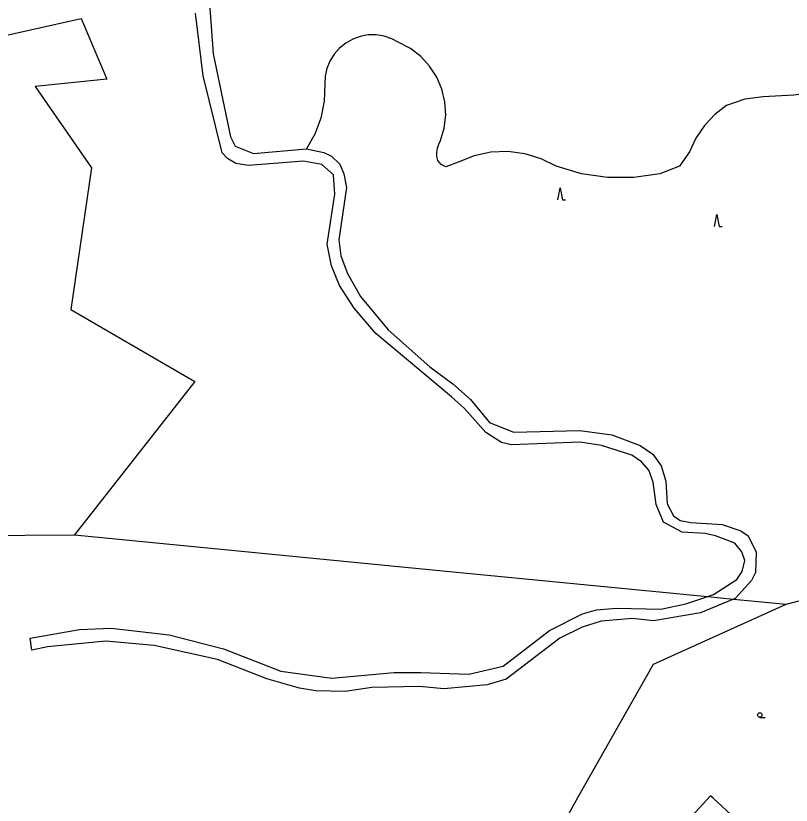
# Model space of a CAD drawing. Extents: x -595546 to -593986, y -1160845 to -1159202.
# Drawn here: x -594762.1 to -594634.5, y -1159895.1 to -1159765.3 of the extents above; entities that cross this region are included whole.
import ezdxf

# ---------------------------------------------------------------- set-up
doc = ezdxf.new("R2010")
doc.units = 0
for name, color, linetype in [('DOP - kresba z DSPS bez souradnic', 7, 'Continuous'), ('DOP - rozhrani ploch obecne', 7, 'Continuous'), ('Level 36', 7, 'Continuous'), ('TM - letecke snimky - pomocna linie', 7, 'Continuous')]:
    doc.layers.add(name, color=color, linetype=linetype)

msp = doc.modelspace()

# ---------------------------------------------------------------- linework, layer by layer
at = {"layer": 'DOP - kresba z DSPS bez souradnic'}
for points in [[(-594730.27, -1159762.5), (-594729.61, -1159771.52)], [(-594731.28, -1159775.14), (-594732.55, -1159764.83)], [(-594729.61, -1159771.52), (-594726.76, -1159785.18)], [(-594728.14, -1159787.83), (-594731.28, -1159775.14)], [(-594726.76, -1159785.18), (-594726.03, -1159786.73)], [(-594726.03, -1159786.73), (-594722.97, -1159787.95)], [(-594722.97, -1159787.95), (-594714.29, -1159787.17)], [(-594714.29, -1159787.17), (-594711.44, -1159787.75)], [(-594727.28, -1159788.78), (-594728.14, -1159787.83)], [(-594711.44, -1159787.75), (-594710.13, -1159788.38)], [(-594710.13, -1159788.38), (-594708.79, -1159789.7)], [(-594725.88, -1159789.58), (-594727.28, -1159788.78)], [(-594723.79, -1159789.92), (-594725.88, -1159789.58)], [(-594714.76, -1159789.22), (-594723.79, -1159789.92)], [(-594711.72, -1159789.76), (-594714.76, -1159789.22)], [(-594709.85, -1159791.46), (-594711.72, -1159789.76)], [(-594708.79, -1159789.7), (-594708.11, -1159791.29)], [(-594709.58, -1159794.64), (-594709.85, -1159791.46)], [(-594708.11, -1159791.29), (-594707.68, -1159793.55)], [(-594707.68, -1159793.55), (-594708.94, -1159802.11)], [(-594710.85, -1159802.82), (-594709.58, -1159794.64)], [(-594708.94, -1159802.11), (-594708.6, -1159804.75)], [(-594710.16, -1159806.43), (-594710.85, -1159802.82)], [(-594708.6, -1159804.75), (-594707.53, -1159807.66)], [(-594708.81, -1159809.62), (-594710.16, -1159806.43)], [(-594707.53, -1159807.66), (-594705.36, -1159811.47)], [(-594706.44, -1159813.36), (-594708.81, -1159809.62)], [(-594705.36, -1159811.47), (-594700.8, -1159816.92)], [(-594702.87, -1159817.52), (-594706.44, -1159813.36)], [(-594700.8, -1159816.92), (-594693.97, -1159823)], [(-594690.4, -1159827.96), (-594702.87, -1159817.52)], [(-594693.97, -1159823), (-594690.16, -1159825.84)], [(-594690.16, -1159825.84), (-594687.28, -1159828.4)], [(-594688.25, -1159829.87), (-594690.4, -1159827.96)], [(-594687.28, -1159828.4), (-594684.12, -1159832.19)], [(-594684.73, -1159833.84), (-594688.25, -1159829.87)], [(-594684.12, -1159832.19), (-594680.19, -1159833.78)], [(-594682.19, -1159835.47), (-594684.73, -1159833.84)], [(-594680.19, -1159833.78), (-594669.28, -1159833.51)], [(-594669.28, -1159833.51), (-594664.02, -1159834.19)], [(-594664.02, -1159834.19), (-594659.34, -1159835.95)], [(-594680.52, -1159835.84), (-594682.19, -1159835.47)], [(-594669.2, -1159835.43), (-594680.52, -1159835.84)], [(-594665.69, -1159835.96), (-594669.2, -1159835.43)], [(-594660.71, -1159837.56), (-594665.69, -1159835.96)], [(-594659.34, -1159835.95), (-594657.26, -1159837.37)], [(-594659.12, -1159838.65), (-594660.71, -1159837.56)], [(-594657.26, -1159837.37), (-594655.9, -1159839.33)], [(-594657.93, -1159840.02), (-594659.12, -1159838.65)], [(-594657.2, -1159842.01), (-594657.93, -1159840.02)], [(-594655.9, -1159839.33), (-594655.13, -1159841.82)], [(-594656.7, -1159845.69), (-594657.2, -1159842.01)], [(-594655.13, -1159841.82), (-594654.88, -1159845.57)], [(-594654.88, -1159845.57), (-594653.85, -1159847.54)], [(-594655.5, -1159848.59), (-594656.7, -1159845.69)], [(-594653.85, -1159847.54), (-594652.75, -1159848.29)], [(-594652.44, -1159850.22), (-594655.5, -1159848.59)], [(-594652.75, -1159848.29), (-594651.01, -1159848.62)], [(-594651.01, -1159848.62), (-594645.85, -1159848.95)], [(-594645.85, -1159848.95), (-594642.77, -1159850.01)], [(-594648.64, -1159850.45), (-594652.44, -1159850.22)], [(-594646.96, -1159850.83), (-594648.64, -1159850.45)], [(-594642.77, -1159850.01), (-594641.57, -1159850.82)], [(-594643.76, -1159852.05), (-594646.96, -1159850.83)], [(-594642.63, -1159853.47), (-594643.76, -1159852.05)], [(-594641.57, -1159850.82), (-594640.24, -1159853.49)], [(-594642.12, -1159854.9), (-594642.63, -1159853.47)], [(-594640.24, -1159853.49), (-594640.34, -1159856.87)], [(-594642.56, -1159856.67), (-594642.12, -1159854.9)], [(-594643.46, -1159858), (-594642.56, -1159856.67)], [(-594640.34, -1159856.87), (-594641.01, -1159858.17)], [(-594647.28, -1159860.49), (-594643.46, -1159858)], [(-594641.01, -1159858.17), (-594643.64, -1159861.07)], [(-594651.84, -1159862.03), (-594649.05, -1159861.09)], [(-594649.05, -1159861.09), (-594648.25, -1159860.82)], [(-594648.25, -1159860.82), (-594647.28, -1159860.49)], [(-594643.64, -1159861.07), (-594644, -1159861.23)], [(-594655.94, -1159862.87), (-594651.84, -1159862.03)], [(-594644.27, -1159861.35), (-594649.43, -1159863.5)], [(-594644, -1159861.23), (-594644.27, -1159861.35)], [(-594674.28, -1159866.42), (-594668.86, -1159863.63)], [(-594668.86, -1159863.63), (-594666.55, -1159863.02)], [(-594666.55, -1159863.02), (-594663.23, -1159862.73)], [(-594663.23, -1159862.73), (-594655.94, -1159862.87)], [(-594649.43, -1159863.5), (-594657.16, -1159864.79)], [(-594665.76, -1159864.88), (-594668.92, -1159865.87)], [(-594660.59, -1159864.41), (-594665.76, -1159864.88)], [(-594657.16, -1159864.79), (-594660.59, -1159864.41)], [(-594759.77, -1159867.63), (-594751.64, -1159866.25)], [(-594751.64, -1159866.25), (-594746.42, -1159866.01)], [(-594746.42, -1159866.01), (-594736.87, -1159867.08)], [(-594668.92, -1159865.87), (-594672.56, -1159867.66)], [(-594759.46, -1159869.65), (-594759.77, -1159867.63)], [(-594736.87, -1159867.08), (-594727.93, -1159869.39)], [(-594681.89, -1159872.25), (-594674.28, -1159866.42)], [(-594672.56, -1159867.66), (-594681.42, -1159874.41)], [(-594747.32, -1159868.14), (-594756.9, -1159869.1)], [(-594739.33, -1159868.88), (-594747.32, -1159868.14)], [(-594728.94, -1159871.19), (-594739.33, -1159868.88)], [(-594756.9, -1159869.1), (-594759.46, -1159869.65)], [(-594727.93, -1159869.39), (-594718.48, -1159873.08)], [(-594720.77, -1159874.32), (-594728.94, -1159871.19)], [(-594687.53, -1159873.58), (-594681.89, -1159872.25)], [(-594718.48, -1159873.08), (-594710.07, -1159874.24)], [(-594710.07, -1159874.24), (-594699.83, -1159873.32)], [(-594699.83, -1159873.32), (-594695.44, -1159873.32)], [(-594695.44, -1159873.32), (-594687.53, -1159873.58)], [(-594715.43, -1159875.87), (-594720.77, -1159874.32)], [(-594684.53, -1159875.35), (-594691.66, -1159875.99)], [(-594681.42, -1159874.41), (-594684.53, -1159875.35)], [(-594712.75, -1159876.32), (-594715.43, -1159875.87)], [(-594707.92, -1159876.42), (-594712.75, -1159876.32)], [(-594703.49, -1159875.77), (-594707.92, -1159876.42)], [(-594695.69, -1159875.59), (-594703.49, -1159875.77)], [(-594691.66, -1159875.99), (-594695.69, -1159875.59)]]:
    msp.add_lwpolyline(points, dxfattribs=at)
at = {"layer": 'DOP - rozhrani ploch obecne'}
for points in [[(-594800.48, -1159776.68), (-594751.37, -1159765.73)], [(-594751.37, -1159765.73), (-594747.13, -1159775.71)], [(-594747.13, -1159775.71), (-594758.95, -1159776.93)], [(-594758.95, -1159776.93), (-594749.63, -1159790.3)], [(-594749.63, -1159790.3), (-594753.03, -1159813.61)], [(-594753.03, -1159813.61), (-594732.66, -1159825.42)], [(-594732.66, -1159825.42), (-594752.45, -1159850.65)], [(-594768.8, -1159850.75), (-594752.45, -1159850.65)], [(-594752.45, -1159850.65), (-594693.52, -1159856.4)], [(-594693.52, -1159856.4), (-594648.25, -1159860.82)], [(-594648.25, -1159860.82), (-594644, -1159861.23)], [(-594635.31, -1159862.08), (-594627.9, -1159860.15)], [(-594657.15, -1159871.93), (-594635.31, -1159862.08)], [(-594644, -1159861.23), (-594635.31, -1159862.08)], [(-594669.61, -1159893.88), (-594657.15, -1159871.93)], [(-594675.47, -1159904.54), (-594669.61, -1159893.88)]]:
    msp.add_lwpolyline(points, dxfattribs=at)
at = {"layer": 'Level 36'}
msp.add_line((-594639.65, -1159880.68), (-594638.77, -1159880.68), dxfattribs=at)
for points in [[(-594672.89, -1159795.57), (-594672.51, -1159793.57), (-594672.14, -1159795.57), (-594671.64, -1159795.57)], [(-594647.09, -1159799.96), (-594646.71, -1159797.96), (-594646.34, -1159799.96), (-594645.84, -1159799.96)]]:
    msp.add_lwpolyline(points, dxfattribs=at)
msp.add_circle((-594639.65, -1159880.3), 0.375, dxfattribs=at)
at = {"layer": 'TM - letecke snimky - pomocna linie'}
for points in [[(-594645.1, -1159779.99), (-594647.06, -1159781.53), (-594648.76, -1159783.35), (-594650.17, -1159785.41), (-594651.25, -1159787.66), (-594652.9, -1159790.02), (-594656.13, -1159791.26), (-594660.4, -1159791.87), (-594664.73, -1159791.87), (-594669, -1159791.26), (-594673.15, -1159790.04), (-594675.66, -1159788.79), (-594678.34, -1159787.97), (-594681.13, -1159787.62), (-594683.93, -1159787.74), (-594686.67, -1159788.33), (-594689.28, -1159789.38), (-594691.31, -1159790.1), (-594692.1, -1159789.74), (-594692.67, -1159789.08), (-594692.79, -1159788.42), (-594692.81, -1159787.74), (-594692.71, -1159787.06), (-594692.51, -1159786.42), (-594692.2, -1159785.81), (-594691.6, -1159783.74), (-594691.36, -1159781.6), (-594691.49, -1159779.45), (-594691.98, -1159777.35), (-594692.83, -1159775.37), (-594694, -1159773.56), (-594695.46, -1159771.98), (-594697.17, -1159770.67), (-594699.08, -1159769.67), (-594700.24, -1159769.05), (-594701.5, -1159768.63), (-594702.8, -1159768.42), (-594704.12, -1159768.44), (-594705.42, -1159768.67), (-594706.66, -1159769.12), (-594707.81, -1159769.77), (-594708.84, -1159770.6), (-594709.71, -1159771.59), (-594710.4, -1159772.72), (-594710.9, -1159773.94), (-594711.18, -1159775.23), (-594711.25, -1159776.55), (-594711.36, -1159779.35), (-594711.92, -1159782.1), (-594712.9, -1159784.73), (-594714.29, -1159787.17)], [(-594645.1, -1159779.99), (-594642.07, -1159778.94), (-594639.08, -1159778.54), (-594634.07, -1159778.3), (-594628.81, -1159777.49), (-594622.75, -1159776.28), (-594618.31, -1159775.06), (-594614.35, -1159773.53), (-594599.82, -1159769.25)], [(-594654.07, -1159900.42), (-594647.78, -1159893.57)], [(-594648.59, -1159901.27), (-594644.38, -1159896.69), (-594647.32, -1159893.99), (-594647.78, -1159893.57)]]:
    msp.add_lwpolyline(points, dxfattribs=at)

doc.saveas('drawing.dxf')
